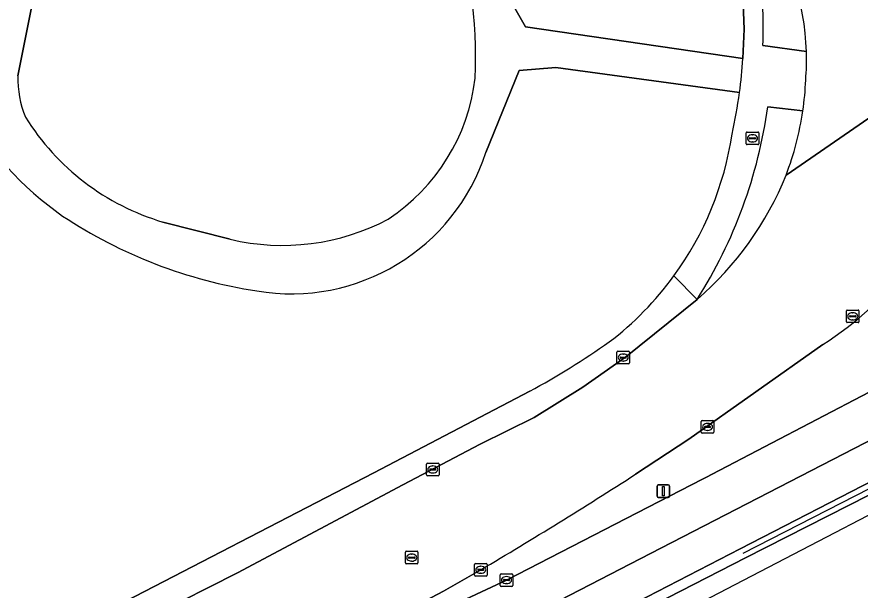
# Model space of a CAD drawing. Extents: x 158793 to 159888, y 384317 to 385256.
# Drawn here: x 159754.4 to 159821.5, y 384490.8 to 384536.4 of the extents above; entities that cross this region are included whole.
import ezdxf

# ---------------------------------------------------------------- set-up
doc = ezdxf.new("R2010")
doc.units = 0
for name, color, linetype in [('IMGEO_Berm_gesloten', 7, 'Continuous'), ('IMGEO_Groenvoorziening', 7, 'Continuous'), ('IMGEO_Haag', 7, 'Continuous'), ('IMGEO_Hek', 7, 'Continuous'), ('IMGEO_Kolk', 7, 'Continuous'), ('IMGEO_Lichtmast', 7, 'Continuous'), ('IMGEO_Rijbaan_lokaal_open', 7, 'Continuous'), ('IMGEO_Rijbaan_regionaal_gesloten', 7, 'Continuous'), ('IMGEO_Rioolput', 7, 'Continuous'), ('IMGEO_Verkeerseiland_groen', 7, 'Continuous'), ('IMGEO_Voetpad_halfverhard', 7, 'Continuous'), ('IMGEO_Voetpad_open', 7, 'Continuous')]:
    doc.layers.add(name, color=color, linetype=linetype)

msp = doc.modelspace()

# ---------------------------------------------------------------- linework, layer by layer
at = {"layer": 'IMGEO_Berm_gesloten'}
msp.add_lwpolyline([(159791.799, 384482.795), (159812.356, 384493.351), (159825.453, 384500), (159875.887, 384525.604), (159881.307, 384528.22), (159883.694, 384529.35), (159883.08, 384530.068), (159882.662, 384530.596), (159874.443, 384526.273), (159870.864, 384524.44), (159823.458, 384500), (159811.928, 384494.056), (159791.41, 384483.447)], dxfattribs=at)
at = {"layer": 'IMGEO_Groenvoorziening'}
for points in [[(159759.081, 384554.471), (159754.508, 384531.681)], [(159793.915, 384537.241), (159794.865, 384535.578), (159812.15, 384533.062), (159812.254, 384535.394), (159812.127, 384538.821)], [(159811.889, 384530.349), (159797.288, 384532.357), (159794.364, 384532.11), (159791.733, 384525.596)], [(159766.055, 384520.057), (159771.39, 384518.685)], [(159749.424, 384468.651), (159754.694, 384471.459), (159764.608, 384476.743), (159777.22, 384483.435), (159788.54, 384489.306), (159793.362, 384491.577), (159808.958, 384499.603), (159809.27, 384499.765), (159809.722, 384500), (159843.008, 384517.383)], [(159660.74, 384514.696), (159668.445, 384500), (159672.587, 384491.851), (159688.709, 384460.7), (159692.795, 384452.819), (159696.009, 384454.544), (159703.247, 384458.435), (159703.423, 384458.152), (159750.188, 384483.207), (159760.795, 384488.697), (159782.828, 384500.112), (159795.214, 384506.594)], [(159818.506, 384510.304), (159807.869, 384502.793), (159803.625, 384500)], [(159791.315, 384492.396), (159788.361, 384490.685), (159775.078, 384483.69), (159765.346, 384478.51), (159757.48, 384474.514), (159754.077, 384472.77), (159749.586, 384470.469), (159745.681, 384468.011), (159727.365, 384458.208), (159705.22, 384446.356), (159705.803, 384445.325), (159716.504, 384450.978), (159733.285, 384460.047), (159749.424, 384468.651)]]:
    msp.add_lwpolyline(points, dxfattribs=at)
for centre, radius, start, end in [((159755.303, 384533.231), 35.604, 357.19739, 41.27686), ((159763.023, 384531.567), 8.515, 179.23505, 201.81425), ((159775.4, 384533.286), 15.569, 303.38434, 353.37669), ((159775.679, 384535.193), 36.532, 347.11711, 352.38013), ((159773.523, 384542.516), 26.863, 209.74647, 234.90565), ((159771.591, 384538.653), 19.403, 211.88941, 253.4213), ((159786.034, 384530.811), 25.537, 323.91726, 351.52654), ((159776.241, 384530.641), 16.292, 260.38839, 341.9629), ((159779.335, 384552.624), 38.489, 236.47835, 261.31243), ((159775.542, 384536.272), 18.07, 256.7177, 297.7913), ((159801.031, 384537.017), 31.922, 303.19179, 320.27698), ((159786.022, 384530.816), 25.55, 307.38846, 323.92381), ((159762.688, 384566.079), 67.797, 298.66909, 304.95963), ((159602.387, 384812.015), 371.282, 300.5875, 302.82051)]:
    msp.add_arc(centre, radius, start, end, dxfattribs=at)
at = {"layer": 'IMGEO_Haag'}
for points in [[(159749.424, 384468.651), (159754.694, 384471.459), (159764.608, 384476.743), (159777.22, 384483.435), (159788.54, 384489.306), (159793.362, 384491.577), (159808.958, 384499.603), (159809.27, 384499.765), (159809.722, 384500), (159843.008, 384517.383)], [(159818.506, 384510.304), (159807.869, 384502.793), (159803.625, 384500)], [(159791.315, 384492.396), (159788.361, 384490.685), (159775.078, 384483.69), (159765.346, 384478.51), (159757.48, 384474.514), (159754.077, 384472.77), (159749.586, 384470.469), (159745.681, 384468.011), (159727.365, 384458.208), (159705.22, 384446.356), (159705.803, 384445.325), (159716.504, 384450.978), (159733.285, 384460.047), (159749.424, 384468.651)]]:
    msp.add_lwpolyline(points, dxfattribs=at)
for centre, radius, start, end in [((159801.031, 384537.017), 31.922, 303.19179, 320.27698), ((159602.387, 384812.015), 371.282, 300.5875, 302.82051)]:
    msp.add_arc(centre, radius, start, end, dxfattribs=at)
at = {"layer": 'IMGEO_Hek'}
msp.add_lwpolyline([(159812.174, 384493.707), (159824.446, 384500), (159883.08, 384530.068)], dxfattribs=at)
at = {"layer": 'IMGEO_Kolk'}
for p, q in [((159812.416, 384526.288), (159812.416, 384527.14)), ((159812.491, 384527.214), (159813.343, 384527.214)), ((159813.417, 384527.14), (159813.417, 384526.288)), ((159812.675, 384526.708), (159812.675, 384526.72)), ((159813.113, 384526.671), (159812.715, 384526.671)), ((159812.718, 384526.757), (159813.116, 384526.757)), ((159812.927, 384526.434), (159812.902, 384526.434)), ((159812.904, 384526.994), (159812.929, 384526.994)), ((159813.159, 384526.72), (159813.159, 384526.708)), ((159813.343, 384526.214), (159812.491, 384526.214)), ((159802.144, 384508.851), (159802.144, 384509.703)), ((159802.219, 384509.777), (159803.071, 384509.777)), ((159803.145, 384509.703), (159803.145, 384508.851)), ((159802.403, 384509.271), (159802.403, 384509.283)), ((159802.841, 384509.234), (159802.443, 384509.234)), ((159802.446, 384509.32), (159802.844, 384509.32)), ((159802.655, 384508.997), (159802.63, 384508.997)), ((159802.632, 384509.557), (159802.657, 384509.557)), ((159802.887, 384509.283), (159802.887, 384509.271)), ((159803.071, 384508.777), (159802.219, 384508.777)), ((159808.925, 384504.264), (159809.777, 384504.264)), ((159808.85, 384503.338), (159808.85, 384504.19)), ((159809.109, 384503.758), (159809.109, 384503.77)), ((159809.547, 384503.721), (159809.149, 384503.721)), ((159809.152, 384503.807), (159809.55, 384503.807)), ((159809.338, 384504.044), (159809.363, 384504.044)), ((159809.593, 384503.77), (159809.593, 384503.758)), ((159809.851, 384504.19), (159809.851, 384503.338)), ((159809.777, 384503.264), (159808.925, 384503.264)), ((159809.361, 384503.484), (159809.336, 384503.484)), ((159787.078, 384500.875), (159787.93, 384500.875)), ((159787.003, 384499.949), (159787.003, 384500.801)), ((159787.262, 384500.369), (159787.262, 384500.381)), ((159787.7, 384500.332), (159787.302, 384500.332)), ((159787.305, 384500.418), (159787.703, 384500.418)), ((159787.491, 384500.655), (159787.516, 384500.655)), ((159787.746, 384500.381), (159787.746, 384500.369)), ((159788.004, 384500.801), (159788.004, 384499.949)), ((159787.93, 384499.875), (159787.078, 384499.875)), ((159787.514, 384500.095), (159787.489, 384500.095)), ((159790.819, 384491.969), (159790.819, 384492.821)), ((159790.894, 384492.895), (159791.746, 384492.895)), ((159791.82, 384492.821), (159791.82, 384491.969)), ((159791.078, 384492.389), (159791.078, 384492.401)), ((159791.516, 384492.352), (159791.118, 384492.352)), ((159791.121, 384492.438), (159791.519, 384492.438)), ((159791.307, 384492.675), (159791.332, 384492.675)), ((159791.562, 384492.401), (159791.562, 384492.389)), ((159791.746, 384491.895), (159790.894, 384491.895)), ((159791.33, 384492.115), (159791.305, 384492.115)), ((159792.864, 384491.152), (159792.864, 384492.004)), ((159792.939, 384492.078), (159793.791, 384492.078)), ((159793.123, 384491.572), (159793.123, 384491.584)), ((159793.561, 384491.535), (159793.163, 384491.535)), ((159793.166, 384491.621), (159793.564, 384491.621)), ((159793.352, 384491.858), (159793.377, 384491.858)), ((159793.607, 384491.584), (159793.607, 384491.572)), ((159793.865, 384492.004), (159793.865, 384491.152)), ((159793.791, 384491.078), (159792.939, 384491.078)), ((159793.375, 384491.298), (159793.35, 384491.298))]:
    msp.add_line(p, q, dxfattribs=at)
for points in [[(159812.416, 384526.288), (159812.416, 384527.14)], [(159812.491, 384527.214), (159813.343, 384527.214)], [(159813.417, 384527.14), (159813.417, 384526.288)], [(159813.343, 384526.214), (159812.491, 384526.214)], [(159802.144, 384508.851), (159802.144, 384509.703)], [(159802.219, 384509.777), (159803.071, 384509.777)], [(159803.145, 384509.703), (159803.145, 384508.851)], [(159803.071, 384508.777), (159802.219, 384508.777)], [(159808.925, 384504.264), (159809.777, 384504.264)], [(159808.85, 384503.338), (159808.85, 384504.19)], [(159809.851, 384504.19), (159809.851, 384503.338)], [(159809.777, 384503.264), (159808.925, 384503.264)], [(159787.078, 384500.875), (159787.93, 384500.875)], [(159787.003, 384499.949), (159787.003, 384500.801)], [(159788.004, 384500.801), (159788.004, 384499.949)], [(159787.93, 384499.875), (159787.078, 384499.875)], [(159790.819, 384491.969), (159790.819, 384492.821)], [(159790.894, 384492.895), (159791.746, 384492.895)], [(159791.82, 384492.821), (159791.82, 384491.969)], [(159791.746, 384491.895), (159790.894, 384491.895)], [(159792.864, 384491.152), (159792.864, 384492.004)], [(159792.939, 384492.078), (159793.791, 384492.078)], [(159793.865, 384492.004), (159793.865, 384491.152)], [(159793.791, 384491.078), (159792.939, 384491.078)]]:
    msp.add_lwpolyline(points, dxfattribs=at)
for centre, radius, start, end in [((159812.493, 384527.138), 0.0765, 91.55205, 178.44795), ((159812.493, 384527.138), 0.0765, 91.55205, 178.44795), ((159813.341, 384527.138), 0.0765, 1.55205, 88.44795), ((159813.341, 384527.138), 0.0765, 1.55205, 88.44795), ((159812.715, 384526.717), 0.0403, 85.87752, 175.75265), ((159812.712, 384526.707), 0.0366, 178.93798, 274.71019), ((159813.116, 384526.714), 0.043, 264.86636, 352.45326), ((159813.12, 384526.719), 0.0386, 1.73085, 96.63898), ((159812.493, 384526.29), 0.0765, 181.55205, 268.44795), ((159812.493, 384526.29), 0.0765, 181.55205, 268.44795), ((159813.341, 384526.29), 0.0765, 271.55205, 358.44795), ((159813.341, 384526.29), 0.0765, 271.55205, 358.44795), ((159802.221, 384509.701), 0.0765, 91.55205, 178.44795), ((159802.221, 384509.701), 0.0765, 91.55205, 178.44795), ((159803.069, 384509.701), 0.0765, 1.55205, 88.44795), ((159803.069, 384509.701), 0.0765, 1.55205, 88.44795), ((159802.443, 384509.28), 0.0403, 85.87752, 175.75265), ((159802.44, 384509.27), 0.0366, 178.93798, 274.71019), ((159802.844, 384509.277), 0.043, 264.86636, 352.45326), ((159802.848, 384509.282), 0.0386, 1.73085, 96.63898), ((159802.221, 384508.853), 0.0765, 181.55205, 268.44795), ((159802.221, 384508.853), 0.0765, 181.55205, 268.44795), ((159803.069, 384508.853), 0.0765, 271.55205, 358.44795), ((159803.069, 384508.853), 0.0765, 271.55205, 358.44795), ((159808.927, 384504.188), 0.0765, 91.55205, 178.44795), ((159808.927, 384504.188), 0.0765, 91.55205, 178.44795), ((159809.775, 384504.188), 0.0765, 1.55205, 88.44795), ((159809.775, 384504.188), 0.0765, 1.55205, 88.44795), ((159809.149, 384503.767), 0.0403, 85.87752, 175.75265), ((159809.146, 384503.757), 0.0366, 178.93798, 274.71019), ((159809.55, 384503.764), 0.043, 264.86636, 352.45326), ((159809.554, 384503.769), 0.0386, 1.73085, 96.63898), ((159808.927, 384503.34), 0.0765, 181.55205, 268.44795), ((159808.927, 384503.34), 0.0765, 181.55205, 268.44795), ((159809.775, 384503.34), 0.0765, 271.55205, 358.44795), ((159809.775, 384503.34), 0.0765, 271.55205, 358.44795), ((159787.08, 384500.799), 0.0765, 91.55205, 178.44795), ((159787.08, 384500.799), 0.0765, 91.55205, 178.44795), ((159787.928, 384500.799), 0.0765, 1.55205, 88.44795), ((159787.928, 384500.799), 0.0765, 1.55205, 88.44795), ((159787.302, 384500.378), 0.0403, 85.87752, 175.75265), ((159787.299, 384500.368), 0.0366, 178.93798, 274.71019), ((159787.703, 384500.375), 0.043, 264.86636, 352.45326), ((159787.707, 384500.38), 0.0386, 1.73085, 96.63898), ((159787.08, 384499.951), 0.0765, 181.55205, 268.44795), ((159787.08, 384499.951), 0.0765, 181.55205, 268.44795), ((159787.928, 384499.951), 0.0765, 271.55205, 358.44795), ((159787.928, 384499.951), 0.0765, 271.55205, 358.44795), ((159790.896, 384492.819), 0.0765, 91.55205, 178.44795), ((159790.896, 384492.819), 0.0765, 91.55205, 178.44795), ((159791.744, 384492.819), 0.0765, 1.55205, 88.44795), ((159791.744, 384492.819), 0.0765, 1.55205, 88.44795), ((159791.118, 384492.398), 0.0403, 85.87752, 175.75265), ((159791.115, 384492.388), 0.0366, 178.93798, 274.71019), ((159791.519, 384492.395), 0.043, 264.86636, 352.45326), ((159791.523, 384492.4), 0.0386, 1.73085, 96.63898), ((159790.896, 384491.971), 0.0765, 181.55205, 268.44795), ((159790.896, 384491.971), 0.0765, 181.55205, 268.44795), ((159791.744, 384491.971), 0.0765, 271.55205, 358.44795), ((159791.744, 384491.971), 0.0765, 271.55205, 358.44795), ((159792.941, 384492.002), 0.0765, 91.55205, 178.44795), ((159792.941, 384492.002), 0.0765, 91.55205, 178.44795), ((159793.163, 384491.581), 0.0403, 85.87752, 175.75265), ((159793.16, 384491.571), 0.0366, 178.93798, 274.71019), ((159793.564, 384491.578), 0.043, 264.86636, 352.45326), ((159793.568, 384491.583), 0.0386, 1.73085, 96.63898), ((159793.789, 384492.002), 0.0765, 1.55205, 88.44795), ((159793.789, 384492.002), 0.0765, 1.55205, 88.44795), ((159792.941, 384491.154), 0.0765, 181.55205, 268.44795), ((159792.941, 384491.154), 0.0765, 181.55205, 268.44795), ((159793.789, 384491.154), 0.0765, 271.55205, 358.44795), ((159793.789, 384491.154), 0.0765, 271.55205, 358.44795)]:
    msp.add_arc(centre, radius, start, end, dxfattribs=at)
for centre, major_axis, ratio, start_param, end_param in [((159812.903, 384526.714), (-0.387, 0.002), 0.722429, 4.712389, 7.853982), ((159812.928, 384526.714), (-0.39, 0.002), 0.717154, 1.570796, 4.712389), ((159802.631, 384509.277), (-0.387, 0.002), 0.722429, 4.712389, 7.853982), ((159802.656, 384509.277), (-0.39, 0.002), 0.717154, 1.570796, 4.712389), ((159809.337, 384503.764), (-0.387, 0.002), 0.722429, 4.712389, 7.853982), ((159809.362, 384503.764), (-0.39, 0.002), 0.717154, 1.570796, 4.712389), ((159787.49, 384500.375), (-0.387, 0.002), 0.722429, 4.712389, 7.853982), ((159787.515, 384500.375), (-0.39, 0.002), 0.717154, 1.570796, 4.712389), ((159791.306, 384492.395), (-0.387, 0.002), 0.722429, 4.712389, 7.853982), ((159791.331, 384492.395), (-0.39, 0.002), 0.717154, 1.570796, 4.712389), ((159793.351, 384491.578), (-0.387, 0.002), 0.722429, 4.712389, 7.853982), ((159793.376, 384491.578), (-0.39, 0.002), 0.717154, 1.570796, 4.712389)]:
    msp.add_ellipse(centre, major_axis=major_axis, ratio=ratio, start_param=start_param, end_param=end_param, dxfattribs=at)
at = {"layer": 'IMGEO_Lichtmast'}
for p, q in [((159805.334, 384498.254), (159805.334, 384499.054)), ((159805.334, 384499.054), (159805.334, 384498.254)), ((159805.434, 384499.154), (159806.224, 384499.154)), ((159806.224, 384499.154), (159805.434, 384499.154)), ((159806.324, 384499.054), (159806.324, 384498.254)), ((159806.324, 384498.254), (159806.324, 384499.054)), ((159806.224, 384498.154), (159805.434, 384498.154)), ((159805.434, 384498.154), (159806.224, 384498.154))]:
    msp.add_line(p, q, dxfattribs=at)
msp.add_lwpolyline([(159805.754, 384499.029), (159805.904, 384499.029), (159805.904, 384498.279), (159805.754, 384498.279), (159805.754, 384499.029)], dxfattribs=at)
for centre, start, end in [((159805.434, 384499.054), 90, 180), ((159805.434, 384499.054), 90, 180), ((159806.224, 384499.054), 0, 90), ((159806.224, 384499.054), 360, 90), ((159805.434, 384498.254), 180, 270), ((159805.434, 384498.254), 180, 270), ((159806.224, 384498.254), 270, 0), ((159806.224, 384498.254), 270, 0)]:
    msp.add_arc(centre, 0.1, start, end, dxfattribs=at)
at = {"layer": 'IMGEO_Rijbaan_lokaal_open'}
for points in [[(159831.381, 384534.691), (159815.595, 384523.794)], [(159815.595, 384523.794), (159831.381, 384534.691)], [(159808.519, 384513.904), (159802.823, 384509.32), (159799.438, 384506.911), (159795.572, 384504.522), (159791.261, 384502.384), (159785.115, 384499.16), (159771.981, 384492.158), (159758.571, 384485.362), (159745.431, 384478.608), (159736.001, 384473.986), (159724.847, 384468.026), (159727.871, 384462.361), (159725.905, 384461.691)], [(159803.625, 384500), (159807.869, 384502.793), (159818.506, 384510.304)], [(159726.651, 384459.542), (159727.365, 384458.208), (159745.681, 384468.011), (159749.586, 384470.469), (159754.077, 384472.77), (159757.48, 384474.514), (159765.346, 384478.51), (159775.078, 384483.69), (159788.361, 384490.685), (159791.315, 384492.396)]]:
    msp.add_lwpolyline(points, dxfattribs=at)
for centre, radius, start, end in [((159795.87, 384532.939), 21.343, 1.80039, 33.39822), ((159795.568, 384532.949), 21.645, 355.76551, 1.74928), ((159792.64, 384532.423), 24.537, 351.72531, 357.4952), ((159793.014, 384532.393), 24.163, 339.15162, 351.66794), ((159791.649, 384533.45), 25.82, 310.7967, 338.03812), ((159801.031, 384537.017), 31.922, 303.19179, 320.27698), ((159602.387, 384812.015), 371.282, 300.5875, 302.82051)]:
    msp.add_arc(centre, radius, start, end, dxfattribs=at)
at = {"layer": 'IMGEO_Rijbaan_regionaal_gesloten'}
for points in [[(159779.976, 384480.85), (159804.811, 384493.696), (159847.424, 384515.674), (159875.798, 384530.374), (159880.669, 384532.909), (159878.425, 384535.512), (159843.008, 384517.383), (159809.722, 384500), (159809.27, 384499.765), (159808.958, 384499.603), (159793.362, 384491.577), (159788.54, 384489.306)], [(159650.153, 384408.169), (159667.67, 384417.548), (159686.549, 384427.613), (159696.214, 384432.791), (159709.47, 384439.893), (159725.249, 384448.362), (159745.061, 384458.917), (159759.449, 384466.649), (159775.497, 384475.211), (159791.41, 384483.447), (159811.928, 384494.056), (159823.458, 384500), (159870.864, 384524.44), (159874.443, 384526.273), (159882.662, 384530.596), (159880.669, 384532.909), (159875.798, 384530.374), (159847.424, 384515.674), (159804.811, 384493.696), (159779.976, 384480.85), (159750.919, 384465.55), (159708.655, 384442.945), (159694.585, 384435.384), (159645.738, 384409.21)]]:
    msp.add_lwpolyline(points, dxfattribs=at)
msp.add_lwpolyline([(159617.271, 384388.641), (159617.372, 384388.695), (159756.881, 384462.779), (159884.047, 384528.944), (159883.694, 384529.35), (159881.307, 384528.22), (159875.887, 384525.604), (159825.453, 384500), (159812.356, 384493.351), (159791.799, 384482.795), (159777.564, 384475.395), (159744.535, 384457.751), (159731.675, 384450.855), (159717.186, 384443.101), (159697.88, 384432.802), (159696.562, 384432.097), (159679.569, 384423.013), (159661.921, 384413.563), (159644.473, 384404.254), (159631.206, 384397.094), (159616.87, 384389.389)], close=True, dxfattribs=at)
at = {"layer": 'IMGEO_Rioolput'}
for p, q in [((159820.384, 384512.13), (159820.384, 384512.982)), ((159820.459, 384513.056), (159821.311, 384513.056)), ((159821.385, 384512.982), (159821.385, 384512.13)), ((159820.643, 384512.55), (159820.643, 384512.562)), ((159821.081, 384512.513), (159820.683, 384512.513)), ((159820.686, 384512.599), (159821.084, 384512.599)), ((159820.895, 384512.276), (159820.87, 384512.276)), ((159820.872, 384512.836), (159820.897, 384512.836)), ((159821.127, 384512.562), (159821.127, 384512.55)), ((159821.311, 384512.056), (159820.459, 384512.056)), ((159785.325, 384492.94), (159785.325, 384493.792)), ((159785.4, 384493.866), (159786.252, 384493.866)), ((159785.813, 384493.646), (159785.838, 384493.646)), ((159786.326, 384493.792), (159786.326, 384492.94)), ((159786.252, 384492.866), (159785.4, 384492.866)), ((159785.584, 384493.36), (159785.584, 384493.372)), ((159786.022, 384493.323), (159785.624, 384493.323)), ((159785.627, 384493.409), (159786.025, 384493.409)), ((159785.836, 384493.086), (159785.811, 384493.086)), ((159786.068, 384493.372), (159786.068, 384493.36))]:
    msp.add_line(p, q, dxfattribs=at)
for points in [[(159820.384, 384512.13), (159820.384, 384512.982)], [(159820.459, 384513.056), (159821.311, 384513.056)], [(159821.385, 384512.982), (159821.385, 384512.13)], [(159821.311, 384512.056), (159820.459, 384512.056)], [(159785.325, 384492.94), (159785.325, 384493.792)], [(159785.4, 384493.866), (159786.252, 384493.866)], [(159786.326, 384493.792), (159786.326, 384492.94)], [(159786.252, 384492.866), (159785.4, 384492.866)]]:
    msp.add_lwpolyline(points, dxfattribs=at)
for centre, radius, start, end in [((159820.461, 384512.98), 0.0765, 91.55205, 178.44795), ((159820.461, 384512.98), 0.0765, 91.55205, 178.44795), ((159821.309, 384512.98), 0.0765, 1.55205, 88.44795), ((159821.309, 384512.98), 0.0765, 1.55205, 88.44795), ((159820.683, 384512.559), 0.0403, 85.87752, 175.75265), ((159820.68, 384512.549), 0.0366, 178.93798, 274.71019), ((159821.084, 384512.556), 0.043, 264.86636, 352.45326), ((159821.088, 384512.561), 0.0386, 1.73085, 96.63898), ((159820.461, 384512.132), 0.0765, 181.55205, 268.44795), ((159820.461, 384512.132), 0.0765, 181.55205, 268.44795), ((159821.309, 384512.132), 0.0765, 271.55205, 358.44795), ((159821.309, 384512.132), 0.0765, 271.55205, 358.44795), ((159785.402, 384493.79), 0.0765, 91.55205, 178.44795), ((159785.402, 384493.79), 0.0765, 91.55205, 178.44795), ((159786.25, 384493.79), 0.0765, 1.55205, 88.44795), ((159786.25, 384493.79), 0.0765, 1.55205, 88.44795), ((159785.402, 384492.942), 0.0765, 181.55205, 268.44795), ((159785.402, 384492.942), 0.0765, 181.55205, 268.44795), ((159785.624, 384493.369), 0.0403, 85.87752, 175.75265), ((159785.621, 384493.359), 0.0366, 178.93798, 274.71019), ((159786.025, 384493.366), 0.043, 264.86636, 352.45326), ((159786.029, 384493.371), 0.0386, 1.73085, 96.63898), ((159786.25, 384492.942), 0.0765, 271.55205, 358.44795), ((159786.25, 384492.942), 0.0765, 271.55205, 358.44795)]:
    msp.add_arc(centre, radius, start, end, dxfattribs=at)
for centre, major_axis, ratio, start_param, end_param in [((159820.871, 384512.556), (-0.387, 0.002), 0.722429, 4.712389, 7.853982), ((159820.896, 384512.556), (-0.39, 0.002), 0.717154, 1.570796, 4.712389), ((159785.812, 384493.366), (-0.387, 0.002), 0.722429, 4.712389, 7.853982), ((159785.837, 384493.366), (-0.39, 0.002), 0.717154, 1.570796, 4.712389)]:
    msp.add_ellipse(centre, major_axis=major_axis, ratio=ratio, start_param=start_param, end_param=end_param, dxfattribs=at)
at = {"layer": 'IMGEO_Verkeerseiland_groen'}
for points in [[(159813.746, 384534.099), (159817.203, 384533.61)], [(159816.922, 384528.892), (159814.132, 384529.229)]]:
    msp.add_lwpolyline(points, dxfattribs=at)
for centre, radius, start, end in [((159795.87, 384532.939), 21.343, 1.80039, 33.39822), ((159778.14, 384535.608), 35.638, 357.57244, 8.0937), ((159776.115, 384534.463), 38.376, 327.60679, 352.16126), ((159793.014, 384532.393), 24.163, 339.15162, 351.66794), ((159791.649, 384533.45), 25.82, 310.7967, 338.03812)]:
    msp.add_arc(centre, radius, start, end, dxfattribs=at)
at = {"layer": 'IMGEO_Voetpad_halfverhard'}
for points in [[(159754.508, 384531.681), (159759.081, 384554.471)], [(159812.15, 384533.062), (159794.865, 384535.578), (159793.915, 384537.241)], [(159791.733, 384525.596), (159794.364, 384532.11), (159797.288, 384532.357), (159811.889, 384530.349)], [(159771.39, 384518.685), (159766.055, 384520.057)]]:
    msp.add_lwpolyline(points, dxfattribs=at)
for centre, radius, start, end in [((159755.303, 384533.231), 35.604, 357.19739, 41.27686), ((159775.958, 384535.175), 36.253, 352.3506, 356.65912), ((159763.023, 384531.567), 8.515, 179.23505, 201.81425), ((159775.4, 384533.286), 15.569, 303.38434, 353.37669), ((159773.523, 384542.516), 26.863, 209.74647, 234.90565), ((159771.591, 384538.653), 19.403, 211.88941, 253.4213), ((159776.241, 384530.641), 16.292, 260.38839, 341.9629), ((159779.335, 384552.624), 38.489, 236.47835, 261.31243), ((159775.542, 384536.272), 18.07, 256.7177, 297.7913)]:
    msp.add_arc(centre, radius, start, end, dxfattribs=at)
at = {"layer": 'IMGEO_Voetpad_open'}
for points in [[(159812.127, 384538.821), (159812.254, 384535.394), (159812.15, 384533.062)], [(159817.203, 384533.61), (159813.746, 384534.099)], [(159814.132, 384529.229), (159816.922, 384528.892)], [(159758.571, 384485.362), (159771.981, 384492.158), (159785.115, 384499.16), (159791.261, 384502.384), (159795.572, 384504.522), (159799.438, 384506.911), (159802.823, 384509.32), (159808.519, 384513.904), (159806.672, 384515.771)], [(159806.672, 384515.771), (159808.519, 384513.904)], [(159795.214, 384506.594), (159782.828, 384500.112), (159760.795, 384488.697), (159750.188, 384483.207), (159703.423, 384458.152), (159703.247, 384458.435), (159696.009, 384454.544), (159692.795, 384452.819), (159692.658, 384452.746), (159692.501, 384453.016), (159691.397, 384452.422), (159683.461, 384448.173), (159666.374, 384439.04), (159655.504, 384433.219)]]:
    msp.add_lwpolyline(points, dxfattribs=at)
for centre, radius, start, end in [((159778.14, 384535.608), 35.638, 357.57244, 8.0937), ((159775.958, 384535.175), 36.253, 352.3506, 356.65912), ((159795.568, 384532.949), 21.645, 355.76551, 1.74928), ((159792.64, 384532.423), 24.537, 351.72531, 357.4952), ((159775.679, 384535.193), 36.532, 347.11711, 352.38013), ((159776.115, 384534.463), 38.376, 327.60679, 352.16126), ((159786.034, 384530.811), 25.537, 323.91726, 351.52654), ((159786.022, 384530.816), 25.55, 307.38846, 323.92381), ((159762.688, 384566.079), 67.797, 298.66909, 304.95963)]:
    msp.add_arc(centre, radius, start, end, dxfattribs=at)

doc.saveas('drawing.dxf')
